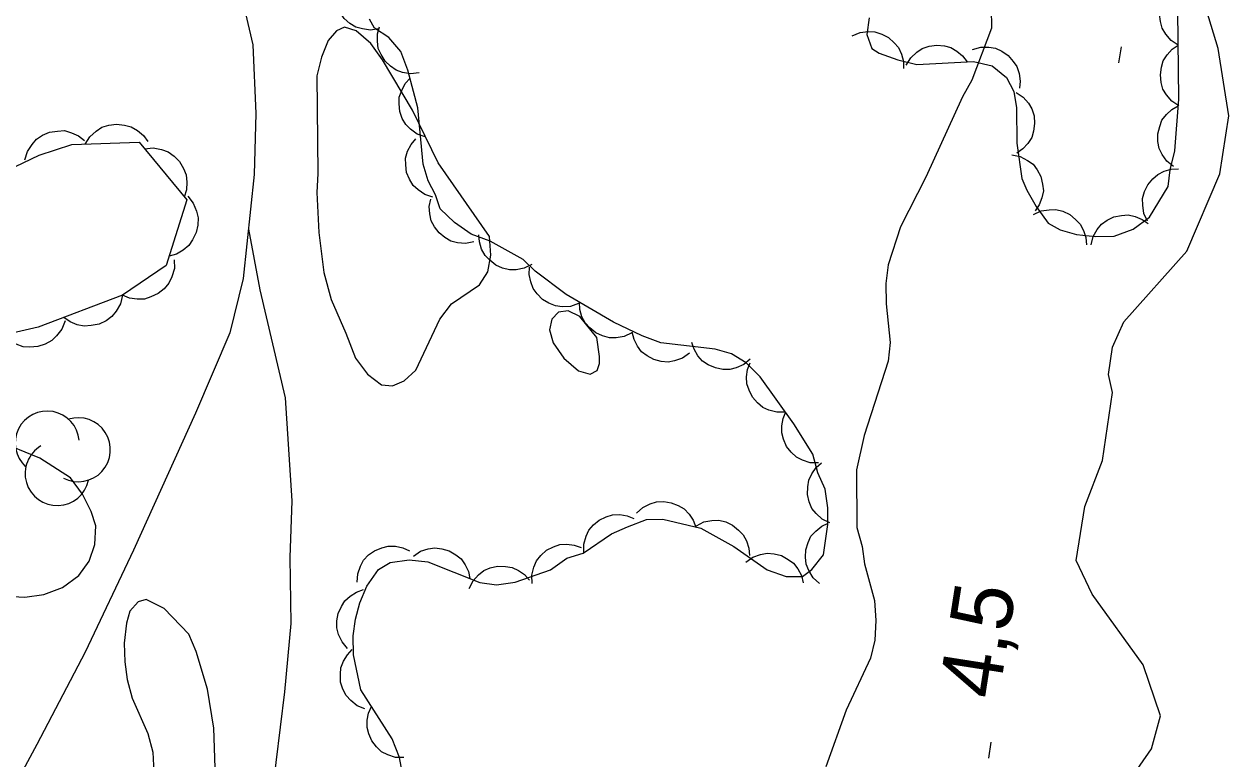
# Model space of a CAD drawing. Extents: x 282461 to 284471, y 5554090 to 5557646.
# Drawn here: x 283301.4 to 283360.8, y 5556489 to 5556525.3 of the extents above; entities that cross this region are included whole.
import ezdxf

# ---------------------------------------------------------------- set-up
doc = ezdxf.new("R2010")
doc.units = 0
for name, color, linetype in [('Niveau 2', 7, 'Continuous'), ('Niveau 22', 7, 'Continuous'), ('Niveau 3', 7, 'Continuous'), ('Niveau 44', 7, 'Continuous')]:
    doc.layers.add(name, color=color, linetype=linetype)

msp = doc.modelspace()

# ---------------------------------------------------------------- linework, layer by layer
at = {"layer": 'Niveau 2'}
for points in [[(283354.28, 5556485.68), (283356.96, 5556489.54), (283357.39, 5556491.17), (283356.55, 5556493.69), (283354.02, 5556497.18), (283353.24, 5556498.83), (283353.67, 5556501.51), (283354.53, 5556503.77), (283355.03, 5556507.12), (283354.84, 5556508.02), (283355.03, 5556509.36), (283355.59, 5556510.62), (283358.69, 5556514.1), (283360.32, 5556517.92), (283360.77, 5556520.78), (283360.24, 5556524.11), (283359.21, 5556527.52)], [(283349.05, 5556526.09), (283349.06, 5556525.11), (283348.1, 5556522.54), (283347.64, 5556521.72), (283345.83, 5556517.75), (283344.58, 5556515.3), (283343.96, 5556513.43), (283343.86, 5556512.5), (283343.87, 5556511.51), (283344.07, 5556509.6), (283343.96, 5556508.67), (283342.79, 5556505), (283342.4, 5556503.31), (283342.43, 5556500.46), (283342.68, 5556499.53), (283342.8, 5556498.67), (283343.29, 5556496.87), (283343.36, 5556495.88), (283343.31, 5556494.9), (283343.09, 5556494.02), (283341.9, 5556491.45), (283340.89, 5556488.65)], [(283317.22, 5556510.05), (283317.7, 5556508.83), (283318.29, 5556508.03), (283318.99, 5556507.51), (283319.52, 5556507.46), (283320.1, 5556507.7), (283320.67, 5556508.23), (283321.86, 5556510.74), (283322.43, 5556511.5), (283323.82, 5556512.44), (283324.22, 5556513.09), (283324.38, 5556513.9), (283324.31, 5556514.83), (283321.77, 5556518.46), (283320.52, 5556521.06), (283319.04, 5556523.54), (283318.45, 5556524.35), (283317.74, 5556524.98), (283317.16, 5556525.15), (283316.76, 5556524.97), (283316.36, 5556524.5), (283316.02, 5556523.68), (283315.79, 5556522.75), (283315.85, 5556517.93), (283315.8, 5556517), (283315.89, 5556515.03), (283316.14, 5556513.05), (283316.5, 5556511.72), (283317.22, 5556510.05)], [(283329.6, 5556509.84), (283328.77, 5556510.88), (283328.19, 5556511.16), (283327.72, 5556511.1), (283327.38, 5556510.74), (283327.27, 5556510.22), (283327.45, 5556509.58), (283327.98, 5556508.83), (283328.69, 5556508.2), (283329.27, 5556508.04), (283329.62, 5556508.21), (283329.73, 5556508.56), (283329.73, 5556508.91), (283329.6, 5556509.84)], [(283300.53, 5556497.08), (283301.4, 5556497.03), (283302.33, 5556497.16), (283303.25, 5556497.51), (283304.06, 5556498.1), (283304.57, 5556498.81), (283304.85, 5556499.62), (283304.9, 5556500.55), (283304.66, 5556501.25), (283304.24, 5556502.11), (283303.65, 5556502.92), (283302.13, 5556503.89), (283300.03, 5556504.74)], [(283310.79, 5556488.6), (283310.71, 5556490.57), (283310.4, 5556492.49), (283309.85, 5556494.34), (283309.49, 5556495.2), (283308.26, 5556496.47), (283307.38, 5556496.92), (283306.98, 5556496.8), (283306.58, 5556496.33), (283306.41, 5556495.75), (283306.3, 5556494.76), (283306.32, 5556493.83), (283306.44, 5556492.96), (283306.69, 5556492.04), (283307.46, 5556490.3), (283307.7, 5556489.38), (283307.85, 5556486.42)]]:
    msp.add_lwpolyline(points, dxfattribs=at)
at = {"layer": 'Niveau 22'}
for points in [[(283322.54, 5556552.52), (283319.12, 5556549.02), (283316.49, 5556545.38), (283313.63, 5556540.93), (283311.26, 5556535.21), (283311.3, 5556531.84), (283311.56, 5556528.94), (283312.64, 5556524.28), (283312.78, 5556520.9), (283312.7, 5556517.88), (283312.17, 5556512.76), (283311.51, 5556510.08), (283309.81, 5556506.11), (283306.75, 5556499.34), (283304.37, 5556494.31), (283301.99, 5556489.76), (283298.01, 5556482.39)], [(283312.42, 5556515.19), (283312.99, 5556512.19), (283314.24, 5556506.87), (283314.56, 5556501.78), (283314.47, 5556498.99), (283314.51, 5556495.73), (283314.2, 5556492.36), (283313.35, 5556485.38), (283312, 5556479.66), (283311.46, 5556476.51), (283309.39, 5556466.5), (283308.87, 5556463.13), (283307.88, 5556458.47), (283307.14, 5556452.19), (283306.79, 5556441.72), (283306.83, 5556437.07), (283306.98, 5556432.08), (283306.67, 5556428.82), (283305.11, 5556422.88)]]:
    msp.add_lwpolyline(points, dxfattribs=at)
at = {"layer": 'Niveau 3'}
for p, q in [((283355.35, 5556523.39), (283355.47, 5556524.18)), ((283348.93, 5556489.09), (283349.05, 5556489.88))]:
    msp.add_line(p, q, dxfattribs=at)
at = {"layer": 'Niveau 44'}
for points in [[(283318.85, 5556525.08), (283318.44, 5556525.01), (283318.04, 5556525.07), (283317.72, 5556525.16), (283317.42, 5556525.34), (283317.14, 5556525.59), (283316.93, 5556525.91), (283316.78, 5556526.2), (283316.72, 5556526.54), (283316.71, 5556526.91), (283316.79, 5556527.27)], [(283343.03, 5556525.62), (283342.92, 5556524.8), (283343.16, 5556524.11), (283343.52, 5556523.88), (283344.45, 5556523.54), (283345.38, 5556523.32), (283348.17, 5556523.47), (283349.1, 5556523.25), (283349.8, 5556522.67), (283350.16, 5556521.98), (283350.29, 5556521.17), (283350.31, 5556519.43), (283350.56, 5556517.69), (283350.8, 5556517.11), (283351.27, 5556516.3), (283351.86, 5556515.49), (283352.45, 5556515.15), (283353.26, 5556514.93), (283354.19, 5556514.82), (283355.12, 5556514.84), (283356.05, 5556515.19), (283356.86, 5556515.78), (283357.77, 5556517.3), (283357.87, 5556518.12), (283358.1, 5556519.05), (283358.3, 5556521.61), (283358.23, 5556527.42)], [(283358.27, 5556524.27), (283357.92, 5556524.5), (283357.66, 5556524.82), (283357.48, 5556525.1), (283357.39, 5556525.43), (283357.35, 5556525.8), (283357.41, 5556526.18), (283357.5, 5556526.5), (283357.69, 5556526.79), (283357.94, 5556527.07), (283358.23, 5556527.27)], [(283320, 5556488.41), (283319.87, 5556489.11), (283319.51, 5556490.03), (283317.97, 5556492.46), (283317.6, 5556494.19), (283317.59, 5556495.12), (283317.7, 5556495.94), (283317.92, 5556496.75), (283318.26, 5556497.57), (283318.83, 5556498.39), (283319.41, 5556498.74), (283320.34, 5556498.87), (283321.27, 5556498.77), (283323.84, 5556497.75), (283324.65, 5556497.64), (283325.58, 5556497.77), (283327.32, 5556498.37), (283328.12, 5556498.96), (283328.93, 5556499.2), (283330.32, 5556500.15), (283331.12, 5556500.5), (283332.05, 5556500.86), (283332.86, 5556500.87), (283334.73, 5556500.43), (283336.36, 5556499.52), (283338, 5556498.38), (283338.94, 5556498.04), (283339.75, 5556498.05), (283340.21, 5556498.4), (283340.78, 5556499.11), (283341, 5556500.62), (283340.99, 5556501.43), (283340.86, 5556502.36), (283340.5, 5556503.17), (283340.26, 5556504.09), (283339.31, 5556505.59), (283337.66, 5556507.9), (283336.96, 5556508.59), (283336.25, 5556509.04), (283335.44, 5556509.27), (283332.76, 5556509.58), (283331.83, 5556509.92), (283330.43, 5556510.6), (283328.09, 5556511.97), (283326.56, 5556513.11), (283325.97, 5556513.69), (283324.34, 5556514.6), (283323.4, 5556514.94), (283322.58, 5556515.51), (283321.88, 5556516.2), (283321.64, 5556516.89), (283321.28, 5556517.58), (283321.04, 5556518.39), (283320.77, 5556521.18), (283320.29, 5556523.03), (283319.93, 5556523.96), (283319.34, 5556524.65), (283318.64, 5556525.1), (283318.4, 5556525.56)], [(283320.84, 5556522.9), (283320.42, 5556522.85), (283320.02, 5556522.92), (283319.71, 5556523.03), (283319.42, 5556523.23), (283319.16, 5556523.48), (283318.96, 5556523.81), (283318.82, 5556524.11), (283318.78, 5556524.46), (283318.79, 5556524.83), (283318.89, 5556525.18)], [(283342.2, 5556524.73), (283342.58, 5556524.89), (283342.98, 5556524.94), (283343.31, 5556524.93), (283343.65, 5556524.82), (283343.98, 5556524.65), (283344.26, 5556524.39), (283344.48, 5556524.15), (283344.62, 5556523.83), (283344.72, 5556523.47), (283344.73, 5556523.11)], [(283344.86, 5556523.29), (283345.08, 5556523.65), (283345.38, 5556523.92), (283345.65, 5556524.11), (283345.99, 5556524.22), (283346.36, 5556524.27), (283346.74, 5556524.23), (283347.05, 5556524.16), (283347.36, 5556523.98), (283347.64, 5556523.74), (283347.86, 5556523.45)], [(283348.13, 5556524.06), (283348.53, 5556524.17), (283348.93, 5556524.17), (283349.26, 5556524.12), (283349.58, 5556523.97), (283349.88, 5556523.76), (283350.13, 5556523.47), (283350.32, 5556523.21), (283350.42, 5556522.87), (283350.47, 5556522.5), (283350.44, 5556522.14)], [(283358.3, 5556521.27), (283357.96, 5556521.5), (283357.7, 5556521.82), (283357.52, 5556522.1), (283357.43, 5556522.43), (283357.39, 5556522.8), (283357.45, 5556523.18), (283357.53, 5556523.5), (283357.72, 5556523.79), (283357.97, 5556524.07), (283358.27, 5556524.27)], [(283321.14, 5556519.74), (283320.75, 5556519.88), (283320.42, 5556520.12), (283320.19, 5556520.35), (283320.01, 5556520.65), (283319.89, 5556521), (283319.86, 5556521.38), (283319.86, 5556521.71), (283319.98, 5556522.04), (283320.15, 5556522.37), (283320.39, 5556522.64)], [(283350.28, 5556521.94), (283350.63, 5556521.71), (283350.89, 5556521.4), (283351.06, 5556521.12), (283351.16, 5556520.78), (283351.19, 5556520.41), (283351.14, 5556520.03), (283351.05, 5556519.72), (283350.86, 5556519.42), (283350.61, 5556519.15), (283350.32, 5556518.94)], [(283358.04, 5556518.28), (283357.71, 5556518.54), (283357.48, 5556518.88), (283357.33, 5556519.17), (283357.27, 5556519.52), (283357.27, 5556519.89), (283357.36, 5556520.26), (283357.47, 5556520.57), (283357.69, 5556520.84), (283357.96, 5556521.09), (283358.27, 5556521.27)], [(283301.4, 5556518.61), (283301.52, 5556519.02), (283301.75, 5556519.37), (283301.97, 5556519.63), (283302.27, 5556519.83), (283302.62, 5556519.98), (283303.01, 5556520.03), (283303.35, 5556520.05), (283303.7, 5556519.95), (283304.04, 5556519.79), (283304.34, 5556519.56)], [(283304.37, 5556519.39), (283304.6, 5556519.75), (283304.91, 5556520.03), (283305.19, 5556520.22), (283305.54, 5556520.32), (283305.92, 5556520.37), (283306.31, 5556520.32), (283306.64, 5556520.24), (283306.95, 5556520.05), (283307.24, 5556519.81), (283307.46, 5556519.51)], [(283306.21, 5556511.93), (283302.06, 5556510.35), (283300.34, 5556509.95), (283298.96, 5556510.48), (283297.46, 5556511.38), (283297.05, 5556512.66), (283297.23, 5556514.4), (283298.01, 5556515.77), (283299.2, 5556517.06), (283300.52, 5556518.09), (283302.11, 5556518.84), (283303.71, 5556519.36), (283307.03, 5556519.49), (283309.38, 5556516.63), (283308.37, 5556513.4), (283306.21, 5556511.93)], [(283321.52, 5556516.77), (283321.12, 5556516.9), (283320.79, 5556517.13), (283320.54, 5556517.35), (283320.36, 5556517.65), (283320.22, 5556517.99), (283320.18, 5556518.37), (283320.17, 5556518.7), (283320.27, 5556519.04), (283320.44, 5556519.37), (283320.67, 5556519.65)], [(283307.3, 5556519.16), (283307.73, 5556519.2), (283308.14, 5556519.12), (283308.46, 5556519), (283308.76, 5556518.79), (283309.02, 5556518.52), (283309.22, 5556518.18), (283309.35, 5556517.87), (283309.39, 5556517.51), (283309.37, 5556517.13), (283309.26, 5556516.77)], [(283350.07, 5556518.86), (283350.48, 5556518.78), (283350.84, 5556518.58), (283351.11, 5556518.39), (283351.32, 5556518.11), (283351.49, 5556517.78), (283351.58, 5556517.41), (283351.62, 5556517.08), (283351.55, 5556516.74), (283351.42, 5556516.39), (283351.22, 5556516.09)], [(283356.75, 5556515.59), (283356.57, 5556515.97), (283356.52, 5556516.38), (283356.51, 5556516.71), (283356.61, 5556517.04), (283356.77, 5556517.38), (283357.02, 5556517.67), (283357.26, 5556517.89), (283357.57, 5556518.05), (283357.93, 5556518.15), (283358.29, 5556518.17)], [(283309.43, 5556516.81), (283309.7, 5556516.47), (283309.86, 5556516.08), (283309.94, 5556515.75), (283309.92, 5556515.39), (283309.84, 5556515.02), (283309.66, 5556514.66), (283309.48, 5556514.38), (283309.2, 5556514.15), (283308.87, 5556513.96), (283308.51, 5556513.86)], [(283323.54, 5556514.56), (283323.13, 5556514.48), (283322.73, 5556514.52), (283322.41, 5556514.59), (283322.1, 5556514.77), (283321.82, 5556515), (283321.59, 5556515.31), (283321.43, 5556515.6), (283321.36, 5556515.94), (283321.34, 5556516.31), (283321.41, 5556516.67)], [(283351.14, 5556515.91), (283351.51, 5556516.09), (283351.91, 5556516.15), (283352.24, 5556516.16), (283352.58, 5556516.07), (283352.92, 5556515.91), (283353.21, 5556515.67), (283353.44, 5556515.44), (283353.6, 5556515.12), (283353.71, 5556514.77), (283353.74, 5556514.41)], [(283353.98, 5556514.41), (283354.07, 5556514.82), (283354.28, 5556515.17), (283354.48, 5556515.43), (283354.77, 5556515.63), (283355.1, 5556515.79), (283355.48, 5556515.86), (283355.8, 5556515.89), (283356.15, 5556515.81), (283356.49, 5556515.67), (283356.79, 5556515.47)], [(283326.4, 5556513.45), (283326.02, 5556513.26), (283325.62, 5556513.19), (283325.29, 5556513.18), (283324.95, 5556513.27), (283324.62, 5556513.42), (283324.32, 5556513.66), (283324.09, 5556513.89), (283323.92, 5556514.2), (283323.81, 5556514.56), (283323.78, 5556514.91)], [(283308.76, 5556513.67), (283308.77, 5556513.24), (283308.65, 5556512.84), (283308.5, 5556512.53), (283308.27, 5556512.25), (283307.97, 5556512.01), (283307.61, 5556511.85), (283307.3, 5556511.74), (283306.93, 5556511.74), (283306.55, 5556511.79), (283306.21, 5556511.93)], [(283328.7, 5556511.52), (283328.3, 5556511.38), (283327.89, 5556511.36), (283327.57, 5556511.4), (283327.24, 5556511.53), (283326.92, 5556511.72), (283326.66, 5556512), (283326.46, 5556512.26), (283326.34, 5556512.59), (283326.27, 5556512.95), (283326.29, 5556513.31)], [(283306.21, 5556511.93), (283306.11, 5556511.51), (283305.9, 5556511.15), (283305.69, 5556510.88), (283305.4, 5556510.67), (283305.06, 5556510.5), (283304.67, 5556510.43), (283304.33, 5556510.4), (283303.98, 5556510.47), (283303.63, 5556510.62), (283303.32, 5556510.83)], [(283331.33, 5556510.07), (283330.95, 5556509.89), (283330.55, 5556509.83), (283330.22, 5556509.82), (283329.88, 5556509.92), (283329.55, 5556510.08), (283329.25, 5556510.32), (283329.03, 5556510.56), (283328.87, 5556510.87), (283328.76, 5556511.23), (283328.74, 5556511.59)], [(283303.38, 5556510.66), (283303.22, 5556510.25), (283302.96, 5556509.92), (283302.72, 5556509.69), (283302.4, 5556509.52), (283302.04, 5556509.4), (283301.64, 5556509.37), (283301.31, 5556509.39), (283300.97, 5556509.51), (283300.64, 5556509.7), (283300.36, 5556509.96)], [(283334.17, 5556509.07), (283333.83, 5556508.82), (283333.44, 5556508.69), (283333.12, 5556508.62), (283332.77, 5556508.66), (283332.41, 5556508.75), (283332.08, 5556508.94), (283331.81, 5556509.13), (283331.6, 5556509.42), (283331.44, 5556509.75), (283331.35, 5556510.1)], [(283337.17, 5556508.78), (283336.85, 5556508.51), (283336.48, 5556508.35), (283336.16, 5556508.26), (283335.81, 5556508.27), (283335.45, 5556508.34), (283335.1, 5556508.5), (283334.82, 5556508.67), (283334.59, 5556508.94), (283334.4, 5556509.26), (283334.29, 5556509.6)], [(283338.9, 5556506.16), (283338.48, 5556506.15), (283338.09, 5556506.26), (283337.79, 5556506.39), (283337.52, 5556506.61), (283337.28, 5556506.89), (283337.11, 5556507.24), (283337, 5556507.55), (283336.99, 5556507.9), (283337.03, 5556508.27), (283337.16, 5556508.6)], [(283340.54, 5556503.65), (283340.12, 5556503.66), (283339.74, 5556503.79), (283339.44, 5556503.94), (283339.18, 5556504.18), (283338.96, 5556504.47), (283338.81, 5556504.82), (283338.72, 5556505.14), (283338.72, 5556505.49), (283338.79, 5556505.85), (283338.93, 5556506.18)], [(283341.09, 5556500.69), (283340.72, 5556500.87), (283340.42, 5556501.15), (283340.21, 5556501.41), (283340.08, 5556501.73), (283339.99, 5556502.09), (283340, 5556502.48), (283340.05, 5556502.8), (283340.2, 5556503.12), (283340.41, 5556503.42), (283340.68, 5556503.66)], [(283331.56, 5556501.17), (283331.87, 5556501.46), (283332.24, 5556501.63), (283332.55, 5556501.74), (283332.9, 5556501.75), (283333.27, 5556501.69), (283333.62, 5556501.55), (283333.91, 5556501.39), (283334.15, 5556501.13), (283334.36, 5556500.82), (283334.49, 5556500.49)], [(283328.96, 5556499.22), (283328.96, 5556499.64), (283329.07, 5556500.03), (283329.21, 5556500.33), (283329.44, 5556500.59), (283329.72, 5556500.83), (283330.07, 5556500.99), (283330.38, 5556501.09), (283330.73, 5556501.1), (283331.1, 5556501.04), (283331.43, 5556500.91)], [(283334.51, 5556500.55), (283334.88, 5556500.74), (283335.28, 5556500.81), (283335.62, 5556500.82), (283335.96, 5556500.74), (283336.29, 5556500.58), (283336.59, 5556500.34), (283336.82, 5556500.11), (283336.99, 5556499.8), (283337.1, 5556499.45), (283337.13, 5556499.09)], [(283340.58, 5556497.71), (283340.27, 5556497.99), (283340.06, 5556498.34), (283339.93, 5556498.65), (283339.89, 5556499), (283339.91, 5556499.37), (283340.03, 5556499.73), (283340.16, 5556500.03), (283340.4, 5556500.29), (283340.69, 5556500.53), (283341.01, 5556500.68)], [(283317.79, 5556497.76), (283317.81, 5556498.18), (283317.95, 5556498.56), (283318.1, 5556498.85), (283318.34, 5556499.11), (283318.64, 5556499.32), (283319, 5556499.46), (283319.31, 5556499.55), (283319.67, 5556499.54), (283320.03, 5556499.46), (283320.36, 5556499.31)], [(283320.56, 5556499.05), (283320.9, 5556499.29), (283321.29, 5556499.41), (283321.61, 5556499.47), (283321.96, 5556499.42), (283322.32, 5556499.32), (283322.65, 5556499.12), (283322.91, 5556498.92), (283323.11, 5556498.63), (283323.27, 5556498.3), (283323.34, 5556497.95)], [(283326.41, 5556497.7), (283326.39, 5556498.12), (283326.5, 5556498.51), (283326.62, 5556498.82), (283326.84, 5556499.09), (283327.12, 5556499.34), (283327.46, 5556499.51), (283327.77, 5556499.62), (283328.12, 5556499.64), (283328.49, 5556499.6), (283328.83, 5556499.48)], [(283336.95, 5556498.76), (283337.29, 5556499), (283337.67, 5556499.14), (283338, 5556499.2), (283338.35, 5556499.17), (283338.71, 5556499.08), (283339.04, 5556498.89), (283339.3, 5556498.7), (283339.52, 5556498.42), (283339.69, 5556498.09), (283339.77, 5556497.74)], [(283323.31, 5556497.45), (283323.5, 5556497.83), (283323.77, 5556498.13), (283324.03, 5556498.34), (283324.35, 5556498.47), (283324.71, 5556498.55), (283325.1, 5556498.54), (283325.42, 5556498.5), (283325.74, 5556498.35), (283326.04, 5556498.14), (283326.28, 5556497.87)], [(283317.31, 5556494.5), (283317.04, 5556494.82), (283316.87, 5556495.19), (283316.78, 5556495.51), (283316.78, 5556495.86), (283316.85, 5556496.22), (283317.01, 5556496.57), (283317.18, 5556496.85), (283317.44, 5556497.08), (283317.75, 5556497.28), (283318.1, 5556497.4)], [(283318.17, 5556491.51), (283317.78, 5556491.67), (283317.47, 5556491.93), (283317.24, 5556492.17), (283317.08, 5556492.48), (283316.97, 5556492.83), (283316.96, 5556493.22), (283316.98, 5556493.54), (283317.11, 5556493.87), (283317.3, 5556494.19), (283317.54, 5556494.45)], [(283320.09, 5556489.11), (283319.68, 5556489.12), (283319.29, 5556489.25), (283318.99, 5556489.4), (283318.74, 5556489.64), (283318.51, 5556489.93), (283318.36, 5556490.28), (283318.27, 5556490.6), (283318.28, 5556490.95), (283318.34, 5556491.31), (283318.49, 5556491.64)]]:
    msp.add_lwpolyline(points, dxfattribs=at)
for centre, start, end in [((283302.498, 5556504.631), 5.07181, 227.75617), ((283304.035, 5556504.303), 242.25031, 107.93891), ((283302.99, 5556503.13), 120.40412, 347.8612)]:
    msp.add_arc(centre, 1.58, start, end, dxfattribs=at)

# ---------------------------------------------------------------- texts
at = {"layer": 'Niveau 3'}
msp.add_text('4,5  ', height=3, rotation=81.09575, dxfattribs=at).set_placement((283349.41, 5556491.93))

doc.saveas('drawing.dxf')
